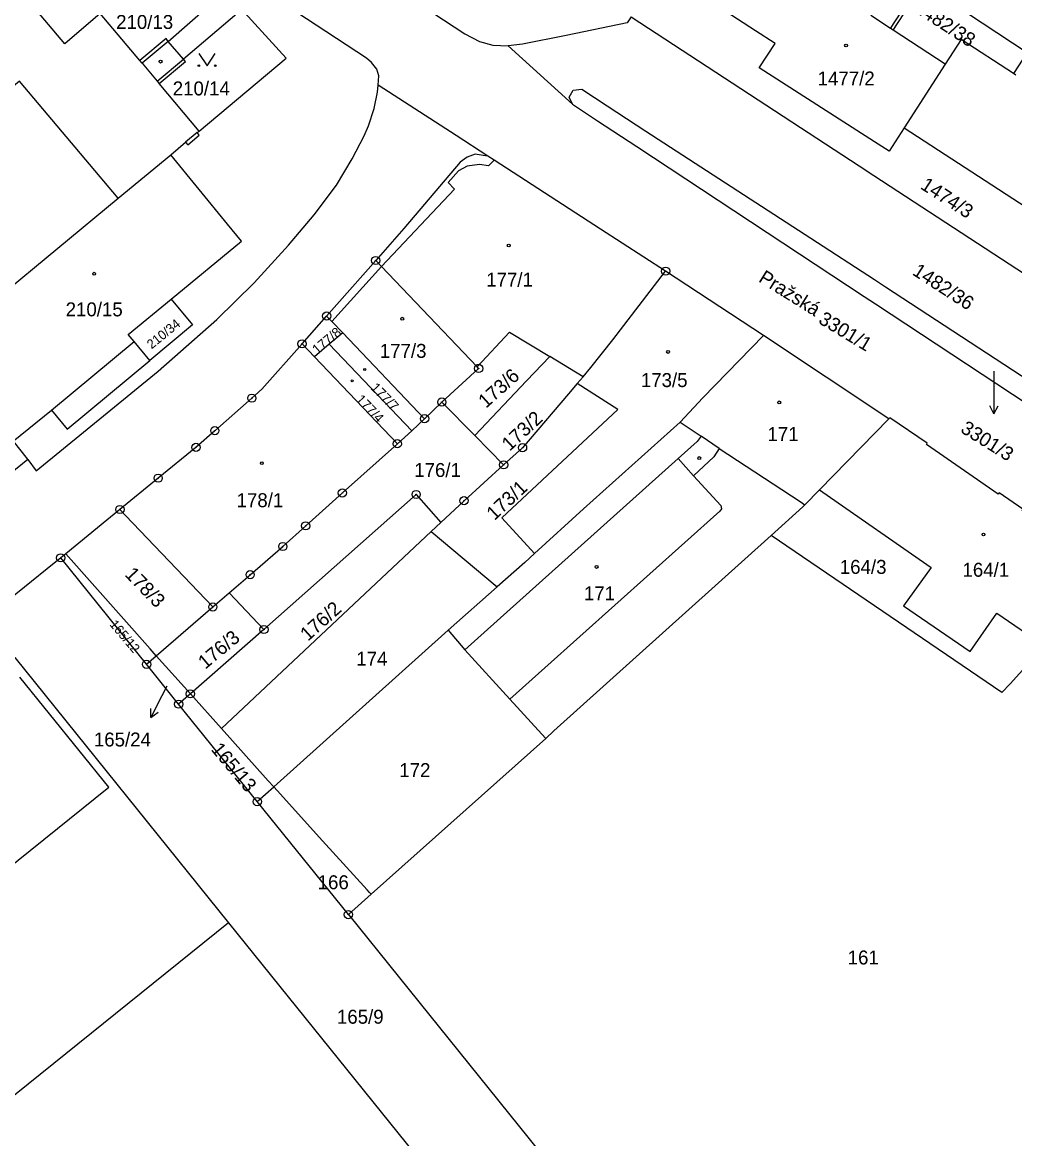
# Model space of a CAD drawing. Extents: x -733394 to -722299, y -1082822 to -1075049.
# Drawn here: x -728596.6 to -728475.7, y -1079081.4 to -1078945.4 of the extents above; entities that cross this region are included whole.
import ezdxf

# ---------------------------------------------------------------- set-up
doc = ezdxf.new("R2010")
doc.units = 0
for name, color, linetype in [('Hranice parcel', 7, 'Continuous'), ('Parcelní čísla', 7, 'Continuous'), ('Pop  PČ popisy', 7, 'Continuous'), ('Vnitřní kresba', 7, 'Continuous'), ('Značky bodu BP', 7, 'Continuous'), ('Značky budov', 7, 'Continuous'), ('Značky kultur', 7, 'Continuous')]:
    doc.layers.add(name, color=color, linetype=linetype)

msp = doc.modelspace()

# ---------------------------------------------------------------- linework, layer by layer
at = {"layer": 'Hranice parcel'}
for p, q in [((-728576.98, -1078949.84), (-728578.82, -1078947.67)), ((-728537.41, -1078948.23), (-728529.58, -1078955.34)), ((-728484.16, -1078950.45), (-728489.13, -1078958.22)), ((-728584.95, -1078966.8), (-728578.53, -1078961.49)), ((-728606.98, -1078985.05), (-728584.95, -1078966.8)), ((-728553.55, -1078974.38), (-728559.53, -1078981.15)), ((-728506.3, -1078983.52), (-728518.21, -1078975.69)), ((-728562.52, -1078984.54), (-728559.53, -1078981.15)), ((-728557.56, -1078983.22), (-728559.2, -1078984.6)), ((-728557.56, -1078983.22), (-728547.59, -1078993.67)), ((-728491.02, -1078993.69), (-728506.3, -1078983.52)), ((-728561.01, -1078986.12), (-728562.52, -1078984.54)), ((-728559.2, -1078984.6), (-728561.01, -1078986.12)), ((-728549.15, -1078995.14), (-728559.2, -1078984.6)), ((-728561.01, -1078986.12), (-728550.91, -1078996.72)), ((-728528.28, -1078988.56), (-728532.33, -1078986.1)), ((-728528.98, -1078989.38), (-728528.28, -1078988.56)), ((-728547.59, -1078993.67), (-728545.49, -1078991.64)), ((-728541.47, -1078995.73), (-728545.49, -1078991.64)), ((-728549.15, -1078995.14), (-728547.59, -1078993.67)), ((-728491.02, -1078993.69), (-728499.46, -1079002.33)), ((-728550.91, -1078996.72), (-728549.15, -1078995.14)), ((-728541.47, -1078995.73), (-728537.96, -1078999.29)), ((-728595.94, -1078998.66), (-728598.11, -1079000.39)), ((-728584.72, -1079004.73), (-728591.31, -1079010.13)), ((-728545.6, -1079006.31), (-728546.78, -1079007.41)), ((-728546.78, -1079007.41), (-728572.34, -1079031.43)), ((-728546.78, -1079007.41), (-728538.74, -1079014.16)), ((-728591.31, -1079010.13), (-728591.93, -1079010.63)), ((-728581.47, -1079023.6), (-728591.93, -1079010.63)), ((-728573.39, -1079016.61), (-728571.42, -1079014.91)), ((-728571.42, -1079014.91), (-728567.17, -1079019.36)), ((-728538.74, -1079014.16), (-728544.73, -1079019.46)), ((-728580.28, -1079022.57), (-728573.39, -1079016.61)), ((-728567.17, -1079019.36), (-728576.13, -1079027.2)), ((-728544.73, -1079019.46), (-728565.98, -1079038.54)), ((-728597.54, -1079022.78), (-728571.47, -1079055.12)), ((-728581.47, -1079023.6), (-728580.28, -1079022.57)), ((-728576.13, -1079027.2), (-728580.28, -1079022.57)), ((-728577.56, -1079028.46), (-728581.47, -1079023.6)), ((-728576.13, -1079027.2), (-728577.56, -1079028.46)), ((-728572.34, -1079031.43), (-728576.13, -1079027.2)), ((-728567.98, -1079040.34), (-728577.56, -1079028.46)), ((-728532.83, -1079032.64), (-728554.1, -1079051.63)), ((-728567.98, -1079040.34), (-728565.98, -1079038.54)), ((-728556.88, -1079054.11), (-728567.98, -1079040.34)), ((-728554.1, -1079051.63), (-728556.88, -1079054.11))]:
    msp.add_line(p, q, dxfattribs=at)
for points in [[(-728553.25, -1078953.01), (-728553.15, -1078951.86), (-728553.41, -1078951.05), (-728554.07, -1078950.26), (-728554.65, -1078949.73), (-728655.22, -1078883.79), (-728672.5, -1078876.31), (-728673.78, -1078877.41)], [(-728566.24, -1078926.79), (-728565.92, -1078929.36), (-728565.16, -1078931.97), (-728542.7, -1078946.76), (-728540.88, -1078947.67), (-728539.26, -1078948.12), (-728537.41, -1078948.23)], [(-728484.16, -1078950.45), (-728490.49, -1078946.32), (-728488.5, -1078943.26), (-728488.82, -1078943.05), (-728491.19, -1078941.45), (-728491.49, -1078941.25), (-728493.51, -1078944.35), (-728498.98, -1078940.78), (-728497.92, -1078939.14), (-728498.65, -1078938.66), (-728498.49, -1078938.41), (-728501.06, -1078936.87), (-728500.27, -1078935.66), (-728506.62, -1078931.52), (-728504.93, -1078928.92)], [(-728504.93, -1078928.92), (-728498.5, -1078933.03), (-728495.14, -1078935.17), (-728489.38, -1078938.99), (-728486.92, -1078940.56), (-728474.17, -1078949.05)], [(-728584.95, -1078966.8), (-728596.97, -1078952.53), (-728601.31, -1078956.1), (-728613.37, -1078941.81), (-728617.65, -1078945.38), (-728629.77, -1078931.08)], [(-728578.82, -1078947.67), (-728573.55, -1078943.05), (-728573.62, -1078941.31), (-728584.99, -1078934.01), (-728587.02, -1078933.92), (-728593.63, -1078939.44)], [(-728489.13, -1078958.22), (-728490.98, -1078961.06), (-728492.77, -1078959.9), (-728506.82, -1078950.92), (-728504.87, -1078947.94), (-728507.27, -1078946.38), (-728522.97, -1078936.14)], [(-728578.82, -1078947.67), (-728579.1, -1078947.34), (-728582.28, -1078950.02), (-728587.13, -1078944.29), (-728591.45, -1078947.96), (-728596.31, -1078942.16), (-728593.39, -1078939.71), (-728593.63, -1078939.44)], [(-728575.06, -1078958.6), (-728564.45, -1078949.71), (-728569.52, -1078944.16), (-728570.46, -1078944.32), (-728576.98, -1078949.84)], [(-728522.43, -1078944.7), (-728522.91, -1078945.43), (-728530.34, -1078946.95), (-728535.64, -1078948.03), (-728537.41, -1078948.23)], [(-728522.43, -1078944.7), (-728494.62, -1078962.86), (-728492.84, -1078964.02), (-728460.81, -1078984.95), (-728459.02, -1078986.12), (-728426.97, -1079007.05), (-728425.21, -1079008.2)], [(-728474.17, -1078949.05), (-728475.84, -1078951.61), (-728482.19, -1078947.43), (-728484.16, -1078950.45)], [(-728575.06, -1078958.6), (-728579.93, -1078952.82), (-728576.73, -1078950.13), (-728576.98, -1078949.84)], [(-728595.94, -1078998.66), (-728594.92, -1079000.03), (-728580.07, -1078987.88), (-728572.89, -1078981.56), (-728568.36, -1078977.09), (-728564.18, -1078972.53), (-728561.05, -1078968.83), (-728558.34, -1078965.22), (-728556.4, -1078962), (-728554.95, -1078959.18), (-728554.42, -1078957.95), (-728553.75, -1078955.84), (-728553.33, -1078953.86), (-728553.25, -1078953.01)], [(-728539.87, -1078961.65), (-728543.76, -1078959.13), (-728553.25, -1078953.01)], [(-728529.58, -1078955.34), (-728529.95, -1078954.48), (-728529.49, -1078953.63), (-728528.44, -1078953.51), (-728525.34, -1078955.54), (-728520.61, -1078958.62), (-728500.51, -1078971.65), (-728492.78, -1078976.71), (-728491.41, -1078977.6), (-728467.73, -1078993.09), (-728446.75, -1079006.89), (-728435.83, -1079013.75), (-728430.9, -1079016.74), (-728430.41, -1079017.65), (-728430.84, -1079018.64), (-728431.81, -1079018.78)], [(-728529.58, -1078955.34), (-728526.53, -1078957.34), (-728521.74, -1078960.47), (-728494, -1078978.77), (-728492.64, -1078979.65), (-728455.57, -1079004.12), (-728446.67, -1079009.77), (-728437.11, -1079015.64), (-728431.81, -1079018.78)], [(-728578.53, -1078961.49), (-728576.72, -1078959.97), (-728576.46, -1078960.28), (-728575.06, -1078959.1), (-728575.31, -1078958.79), (-728575.06, -1078958.6)], [(-728489.13, -1078958.22), (-728473.48, -1078968.42), (-728471.03, -1078970.02), (-728472.89, -1078973.03), (-728459.03, -1078982.12), (-728457.24, -1078983.29), (-728455.28, -1078980.29)], [(-728578.49, -1078979.11), (-728569.89, -1078972.03), (-728571.6, -1078969.94), (-728578.53, -1078961.49)], [(-728539.87, -1078961.65), (-728540.44, -1078961.58), (-728541.44, -1078961.43), (-728542.39, -1078961.77), (-728543.24, -1078962.4), (-728550.1, -1078970.48), (-728553.55, -1078974.38)], [(-728518.21, -1078975.69), (-728526.15, -1078970.55), (-728539.09, -1078962.15), (-728539.87, -1078961.65)], [(-728553.55, -1078974.38), (-728552.83, -1078975.13), (-728541.19, -1078987.34)], [(-728528.28, -1078988.56), (-728527.33, -1078987.44), (-728524.65, -1078984.04), (-728518.21, -1078975.69)], [(-728581.08, -1078986.56), (-728583, -1078984.24), (-728583.7, -1078983.4), (-728578.49, -1078979.11)], [(-728578.49, -1078979.11), (-728575.89, -1078982.24), (-728581.08, -1078986.56)], [(-728559.53, -1078981.15), (-728558.88, -1078981.83), (-728557.56, -1078983.22)], [(-728541.19, -1078987.34), (-728537.25, -1078983.1), (-728532.33, -1078986.1)], [(-728506.3, -1078983.52), (-728513.68, -1078991.13), (-728516.46, -1078994.09), (-728528.21, -1079004.65), (-728534.19, -1079010.11)], [(-728562.52, -1078984.54), (-728567.42, -1078990.08), (-728568.64, -1078991.16), (-728573.15, -1078995.13), (-728575.45, -1078997.16), (-728580.06, -1079000.92), (-728584.72, -1079004.73)], [(-728597.72, -1078996.42), (-728593.06, -1078992.61), (-728591.15, -1078994.95), (-728581.08, -1078986.56)], [(-728532.33, -1078986.1), (-728535.15, -1078989.07), (-728541.47, -1078995.73)], [(-728545.49, -1078991.64), (-728541, -1078987.54), (-728541.19, -1078987.34)], [(-728534.19, -1079010.11), (-728538.16, -1079005.75), (-728524.05, -1078992.53), (-728528.98, -1078989.38)], [(-728528.98, -1078989.38), (-728530.05, -1078990.64), (-728535.65, -1078997.2), (-728537.96, -1078999.29)], [(-728461.76, -1079014.55), (-728461.31, -1079013.89), (-728462.09, -1079013.36), (-728462.2, -1079013.53), (-728465.32, -1079011.35), (-728465.21, -1079011.19), (-728465.96, -1079010.68), (-728466.06, -1079010.84), (-728474.77, -1079004.86), (-728474.67, -1079004.7), (-728477.57, -1079002.69), (-728477.67, -1079002.85), (-728486.43, -1078996.81), (-728486.33, -1078996.65), (-728490.89, -1078993.55), (-728491.02, -1078993.69)], [(-728597.72, -1078996.42), (-728596.03, -1078998.54), (-728595.94, -1078998.66)], [(-728571.42, -1079014.91), (-728568.85, -1079012.68), (-728564.87, -1079009.24), (-728562.08, -1079006.73), (-728557.61, -1079002.72), (-728550.91, -1078996.72)], [(-728537.96, -1078999.29), (-728542.78, -1079003.66), (-728545.6, -1079006.31)], [(-728567.17, -1079019.36), (-728548.62, -1079002.9), (-728545.6, -1079006.31)], [(-728499.46, -1079002.33), (-728501.24, -1079004.16), (-728501.49, -1079004.41), (-728505.36, -1079007.89)], [(-728499.46, -1079002.33), (-728499.04, -1079002.63), (-728485.87, -1079011.8), (-728489.22, -1079016.47), (-728481.1, -1079022.06), (-728477.84, -1079017.38), (-728472.05, -1079021.34)], [(-728584.72, -1079004.73), (-728584.02, -1079005.46), (-728573.39, -1079016.61)], [(-728505.36, -1079007.89), (-728531.82, -1079031.73), (-728532.83, -1079032.64)], [(-728472.05, -1079021.34), (-728476.21, -1079025.99), (-728477.25, -1079027.03), (-728505.36, -1079007.89)], [(-728591.93, -1079010.63), (-728593.6, -1079011.98), (-728601.27, -1079018.16)], [(-728580.28, -1079022.57), (-728581.05, -1079021.7), (-728591.31, -1079010.13)], [(-728534.19, -1079010.11), (-728535.39, -1079011.21), (-728538.74, -1079014.16)], [(-728544.73, -1079019.46), (-728542.67, -1079021.82), (-728537.19, -1079027.84), (-728533.3, -1079032.12), (-728532.83, -1079032.64)], [(-728674.7, -1079087.76), (-728663.87, -1079101.2), (-728586.08, -1079038.58), (-728596.91, -1079025.18)], [(-728565.98, -1079038.54), (-728566.64, -1079037.8), (-728572.34, -1079031.43)], [(-728554.1, -1079051.63), (-728554.31, -1079051.4), (-728554.57, -1079051.11), (-728560.02, -1079045.11), (-728565.57, -1079039), (-728565.98, -1079038.54)], [(-728556.88, -1079054.11), (-728529.96, -1079087.49), (-728500.84, -1079123.6)], [(-728571.47, -1079055.12), (-728611.17, -1079087.04), (-728636.11, -1079107.1)], [(-728571.47, -1079055.12), (-728538.49, -1079096.03), (-728518.63, -1079120.67)]]:
    msp.add_lwpolyline(points, dxfattribs=at)
at = {"layer": 'Pop  PČ popisy'}
for p, q in [((-728478.2, -1078987.86), (-728478.2, -1078990.09)), ((-728478.2, -1078990.09), (-728478.2, -1078993.09)), ((-728478.2, -1078993.09), (-728478.7, -1078992.09)), ((-728478.2, -1078993.09), (-728477.7, -1078992.09)), ((-728579.01, -1079026.25), (-728579.6, -1079027.43)), ((-728579.6, -1079027.43), (-728580.96, -1079030.1)), ((-728580.96, -1079030.1), (-728580.95, -1079028.98)), ((-728580.96, -1079030.1), (-728580.06, -1079029.44))]:
    msp.add_line(p, q, dxfattribs=at)
at = {"layer": 'Vnitřní kresba'}
for p, q in [((-728490.81, -1078946.11), (-728488.82, -1078943.05)), ((-728490.81, -1078946.11), (-728493.21, -1078944.54)), ((-728490.49, -1078946.32), (-728490.81, -1078946.11)), ((-728578.82, -1078947.67), (-728582.01, -1078950.34)), ((-728582.01, -1078950.34), (-728582.28, -1078950.02)), ((-728580.18, -1078952.53), (-728576.98, -1078949.84)), ((-728582.01, -1078950.34), (-728580.18, -1078952.53)), ((-728580.18, -1078952.53), (-728579.93, -1078952.82)), ((-728475.53, -1078951.8), (-728475.84, -1078951.61)), ((-728575.31, -1078958.79), (-728576.72, -1078959.97)), ((-728539.09, -1078962.15), (-728539.82, -1078962.85)), ((-728543.46, -1078963.46), (-728544.71, -1078964.89)), ((-728542.39, -1078962.9), (-728543.46, -1078963.46)), ((-728540.9, -1078962.67), (-728542.39, -1078962.9)), ((-728539.82, -1078962.85), (-728540.9, -1078962.67)), ((-728544.71, -1078964.89), (-728543.96, -1078965.67)), ((-728543.96, -1078965.67), (-728552.83, -1078975.13)), ((-728558.88, -1078981.83), (-728552.83, -1078975.13)), ((-728593.06, -1078992.61), (-728583, -1078984.24)), ((-728516.46, -1078994.09), (-728513.89, -1078995.81)), ((-728513.89, -1078995.81), (-728514.39, -1078996.46)), ((-728511.69, -1078997.29), (-728513.89, -1078995.81)), ((-728516.7, -1078998.53), (-728514.39, -1078996.46)), ((-728511.69, -1078997.29), (-728512.36, -1078998.32)), ((-728511.69, -1078997.29), (-728501.83, -1079003.77)), ((-728516.7, -1078998.53), (-728542.67, -1079021.82)), ((-728516.7, -1078998.53), (-728514.83, -1079000.64)), ((-728512.36, -1078998.32), (-728514.83, -1079000.64)), ((-728514.83, -1079000.64), (-728511.49, -1079004.23)), ((-728511.49, -1079004.23), (-728511.39, -1079004.64)), ((-728501.83, -1079003.77), (-728501.24, -1079004.16)), ((-728511.61, -1079004.94), (-728537.19, -1079027.84)), ((-728511.39, -1079004.64), (-728511.61, -1079004.94))]:
    msp.add_line(p, q, dxfattribs=at)
at = {"layer": 'Značky bodu BP'}
for centre, radius in [((-728553.55, -1078974.38), 0.5), ((-728553.55, -1078974.38), 0.0303), ((-728518.21, -1078975.69), 0.5), ((-728518.21, -1078975.69), 0.0303), ((-728559.53, -1078981.15), 0.5), ((-728559.53, -1078981.15), 0.0303), ((-728562.52, -1078984.54), 0.5), ((-728562.52, -1078984.54), 0.0303), ((-728541, -1078987.54), 0.5), ((-728541, -1078987.54), 0.0303), ((-728568.64, -1078991.16), 0.5), ((-728568.64, -1078991.16), 0.0303), ((-728545.49, -1078991.64), 0.5), ((-728545.49, -1078991.64), 0.0303), ((-728547.59, -1078993.67), 0.5), ((-728573.15, -1078995.13), 0.5), ((-728547.59, -1078993.67), 0.0303), ((-728573.15, -1078995.13), 0.0303), ((-728550.91, -1078996.72), 0.5), ((-728575.45, -1078997.16), 0.5), ((-728575.45, -1078997.16), 0.0303), ((-728550.91, -1078996.72), 0.0303), ((-728535.65, -1078997.2), 0.5), ((-728535.65, -1078997.2), 0.0303), ((-728537.96, -1078999.29), 0.5), ((-728537.96, -1078999.29), 0.0303), ((-728580.06, -1079000.92), 0.5), ((-728580.06, -1079000.92), 0.0303), ((-728557.61, -1079002.72), 0.5), ((-728557.61, -1079002.72), 0.0303), ((-728548.62, -1079002.9), 0.5), ((-728548.62, -1079002.9), 0.0303), ((-728584.72, -1079004.73), 0.5), ((-728542.78, -1079003.66), 0.5), ((-728542.78, -1079003.66), 0.0303), ((-728584.72, -1079004.73), 0.0303), ((-728562.08, -1079006.73), 0.5), ((-728562.08, -1079006.73), 0.0303), ((-728564.87, -1079009.24), 0.5), ((-728564.87, -1079009.24), 0.0303), ((-728591.93, -1079010.63), 0.5), ((-728591.93, -1079010.63), 0.0303), ((-728568.85, -1079012.68), 0.5), ((-728568.85, -1079012.68), 0.0303), ((-728573.39, -1079016.61), 0.5), ((-728573.39, -1079016.61), 0.0303), ((-728567.17, -1079019.36), 0.5), ((-728567.17, -1079019.36), 0.0303), ((-728581.47, -1079023.6), 0.5), ((-728581.47, -1079023.6), 0.0303), ((-728576.13, -1079027.2), 0.5), ((-728576.13, -1079027.2), 0.0303), ((-728577.56, -1079028.46), 0.5), ((-728577.56, -1079028.46), 0.0303), ((-728567.98, -1079040.34), 0.5), ((-728567.98, -1079040.34), 0.0303), ((-728556.88, -1079054.11), 0.5), ((-728556.88, -1079054.11), 0.0303)]:
    msp.add_circle(centre, radius, dxfattribs=at)
at = {"layer": 'Značky budov'}
for centre, radius in [((-728496.23, -1078948.18), 0.175), ((-728579.76, -1078950.14), 0.175), ((-728537.34, -1078972.56), 0.175), ((-728587.86, -1078976), 0.175), ((-728550.31, -1078981.48), 0.175), ((-728517.92, -1078985.53), 0.175), ((-728554.89, -1078987.68), 0.122), ((-728556.42, -1078989.06), 0.122), ((-728504.36, -1078991.68), 0.175), ((-728567.43, -1078999.09), 0.175), ((-728514.11, -1078998.46), 0.175), ((-728479.48, -1079007.78), 0.175), ((-728526.63, -1079011.74), 0.175)]:
    msp.add_circle(centre, radius, dxfattribs=at)
at = {"layer": 'Značky kultur'}
msp.add_lwpolyline([(-728575.1, -1078949.14), (-728574.1, -1078950.64), (-728573.1, -1078949.14)], dxfattribs=at)
for centre in [(-728575.1, -1078950.64), (-728573.1, -1078950.64)]:
    msp.add_circle(centre, 0.1, dxfattribs=at)

# ---------------------------------------------------------------- texts
at = {"layer": 'Parcelní čísla'}
for s, height, rotation, p in [('1482/38', 1.7, 327, (-728488.07, -1078943.96)), ('1474/3', 1.7, 327, (-728487.28, -1078965.55)), ('1482/36', 1.7, 327, (-728488.26, -1078976.04)), ('3301/1', 1.7, 329, (-728499.71, -1078981.95)), ('210/34', 1.139, 39, (-728580.86, -1078985.23)), ('177/8', 1.19, 40, (-728560.67, -1078985.89)), ('173/6', 1.7, 42, (-728540.11, -1078992.47)), ('177/7', 1.19, 314, (-728554.25, -1078989.97)), ('177/4', 1.19, 314, (-728556.06, -1078991.41)), ('173/2', 1.7, 43, (-728537.22, -1078997.7)), ('3301/3', 1.7, 328, (-728482.39, -1078995.24)), ('173/1', 1.7, 43, (-728539.08, -1079006.15)), ('178/3', 1.7, 314, (-728584.22, -1079012.74)), ('176/2', 1.7, 42, (-728561.81, -1079020.86)), ('165/12', 1.139, 310, (-728586.05, -1079018.77)), ('176/3', 1.7, 40, (-728574.31, -1079024.27)), ('165/13', 1.7, 310, (-728573.7, -1079034.01))]:
    msp.add_text(s, height=height, rotation=rotation, dxfattribs=at).set_placement(p)
for s, p in [('210/13', (-728585.18, -1078946.16)), ('1477/2', (-728499.69, -1078953.05)), ('210/14', (-728578.28, -1078954.26)), ('177/1', (-728540.08, -1078977.57)), ('210/15', (-728591.33, -1078981.19)), ('177/3', (-728553.05, -1078986.25)), ('173/5', (-728521.23, -1078989.81)), ('171', (-728505.81, -1078996.39)), ('176/1', (-728548.85, -1079000.77)), ('178/1', (-728570.5, -1079004.45)), ('164/3', (-728496.99, -1079012.58)), ('164/1', (-728482.04, -1079012.93)), ('171', (-728528.17, -1079015.8)), ('174', (-728555.91, -1079023.77)), ('165/24', (-728587.89, -1079033.62)), ('172', (-728550.67, -1079037.35)), ('166', (-728560.62, -1079051.02)), ('161', (-728496.03, -1079060.19)), ('165/9', (-728558.27, -1079067.41))]:
    msp.add_text(s, height=1.7, dxfattribs=at).set_placement(p)
at = {"layer": 'Pop  PČ popisy'}
msp.add_text('Pražská', height=1.7, rotation=328, dxfattribs=at).set_placement((-728507, -1078976.89))

doc.saveas('drawing.dxf')
